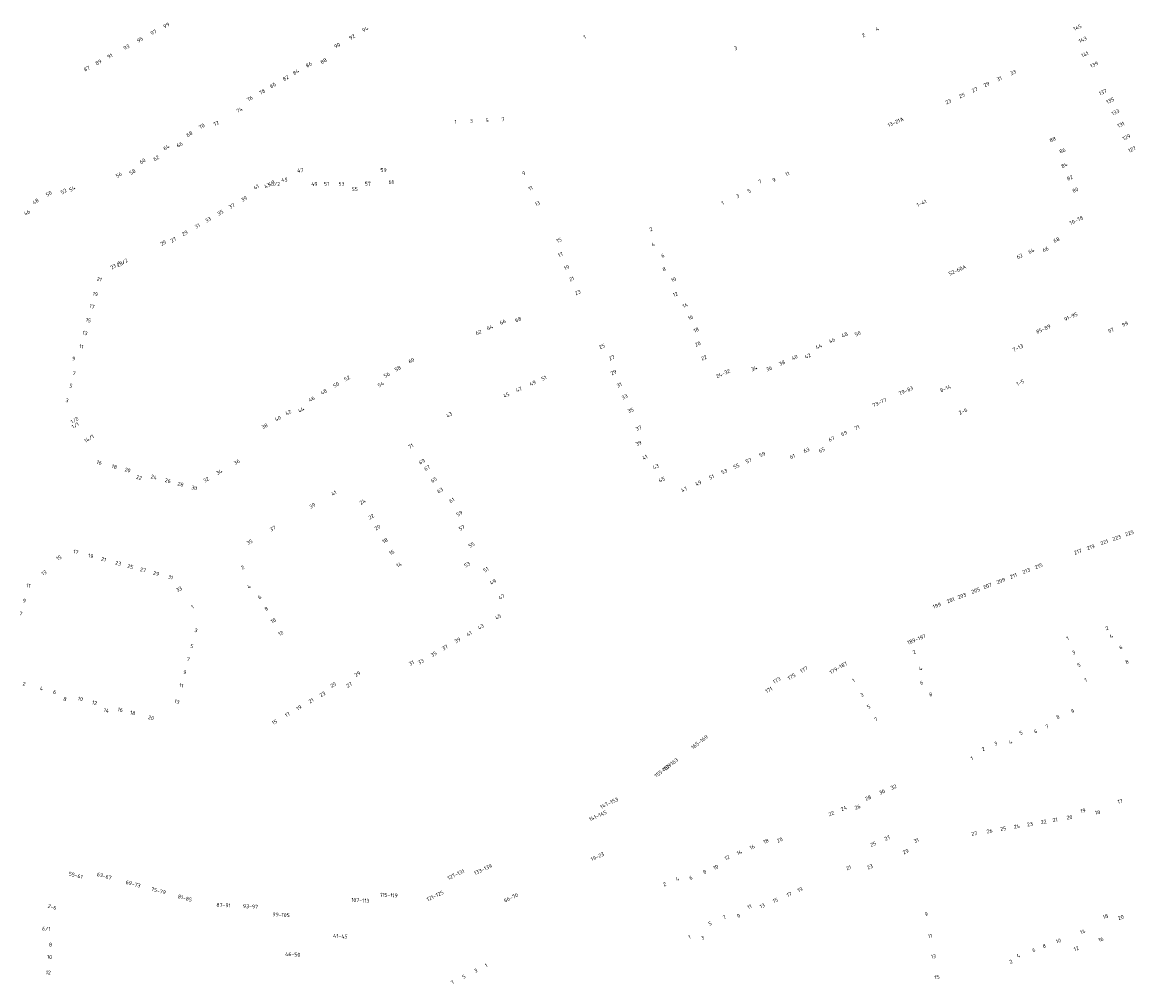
# Model space of a CAD drawing. Extents: x 150256 to 156914, y 461459 to 469481.
# Tile 369 of 656: x 155362 to 155753, y 464992 to 465331. Entities that reach past the tile are written whole.
import ezdxf
from ezdxf.enums import TextEntityAlignment as Align

# ---------------------------------------------------------------- set-up
doc = ezdxf.new("R2010")
doc.units = 0
doc.header["$LTSCALE"] = 0.75
doc.layers.add('B-RO-OG-BEBOUWING-T18', color=1, linetype='CONTINUOUS', lineweight=18)
doc.styles.add('NLCS-ISO-M200-T18', font='NLCS-ISO.ttf', dxfattribs={"height": 360})

msp = doc.modelspace()

# ---------------------------------------------------------------- texts
at = {"layer": 'B-RO-OG-BEBOUWING-T18', "style": 'NLCS-ISO-M200-T18'}
for s, rotation, p in [('97', 28.6, (155408.16, 465327.598)), ('99', 28.6, (155412.664, 465330.057)), ('94', 30.1, (155482.921, 465328.682)), ('2', 25.5, (155658.902, 465326.535)), ('4', 25.5, (155663.76, 465328.846)), ('145', 24.2, (155734.456, 465329.323)), ('93', 28.6, (155398.589, 465322.389)), ('95', 28.6, (155403.362, 465324.99)), ('90', 30.1, (155473.014, 465322.938)), ('92', 30.1, (155478.234, 465325.964)), ('1', 24.3, (155560.418, 465325.991)), ('143', 24.6, (155736.347, 465325.013)), ('91', 28.4, (155392.759, 465319.2)), ('3', 24.2, (155613.759, 465322)), ('141', 24.1, (155737.081, 465319.8)), ('87', 28.3, (155384.603, 465314.766)), ('89', 28.4, (155388.728, 465317.017)), ('86', 31.6, (155463.015, 465316.197)), ('88', 30.2, (155468.222, 465317.461)), ('139', 24.1, (155740.341, 465316.21)), ('82', 30.8, (155454.858, 465311.464)), ('84', 30.8, (155458.453, 465313.605)), ('31', 24, (155706.861, 465311.212)), ('33', 24.4, (155711.766, 465313.42)), ('80', 31, (155450.281, 465308.869)), ('27', 24.4, (155698.174, 465307.309)), ('29', 24, (155702.383, 465309.222)), ('137', 24.2, (155743.435, 465306.465)), ('76', 30.9, (155442.152, 465304.158)), ('78', 31, (155446.512, 465306.602)), ('23', 24.2, (155688.876, 465303.117)), ('25', 24.4, (155693.696, 465305.276)), ('135', 24.1, (155746.021, 465303.539)), ('74', 30.1, (155438.514, 465300.216)), ('133', 24.1, (155747.865, 465299.41)), ('72', 30.5, (155430.232, 465295.425)), ('1', 2.9, (155514.847, 465296.014)), ('3', 2.9, (155520.406, 465296.292)), ('5', 2.9, (155525.963, 465296.571)), ('7', 2.9, (155531.539, 465296.85)), ('13-21A', 24.2, (155670.283, 465295.922)), ('131', 23.7, (155749.819, 465295.005)), ('68', 30.2, (155420.804, 465291.706)), ('70', 27.9, (155425.183, 465294.464)), ('66', 30.2, (155417.376, 465287.986)), ('88', 24.2, (155725.736, 465289.767)), ('129', 23.7, (155751.764, 465290.578)), ('64', 29.8, (155412.674, 465286.998)), ('86', 24.2, (155729.156, 465285.819)), ('127', 24.1, (155753.749, 465286.281)), ('60', 29.3, (155404.279, 465282.136)), ('62', 29.9, (155409.11, 465283.194)), ('84', 24.1, (155729.811, 465280.666)), ('56', 30.5, (155395.897, 465277.267)), ('58', 30.4, (155400.708, 465278.331)), ('47', 0.4, (155459.981, 465278.87)), ('59', 0.2, (155489.385, 465278.973)), ('9', 24.3, (155538.922, 465277.852)), ('11', 24.1, (155632.004, 465277.65)), ('82', 24.1, (155731.802, 465276.223)), ('52', 30.3, (155376.404, 465271.472)), ('54', 30.1, (155379.436, 465272.395)), ('41', 30.1, (155444.438, 465273.036)), ('43/1', 30.1, (155449.096, 465274.003)), ('43/2', 359.7, (155450.715, 465274.048)), ('45', 0.2, (155454.385, 465275.558)), ('49', 0.3, (155464.958, 465274.053)), ('51', 0.3, (155469.286, 465274.078)), ('53', 0.1, (155474.542, 465274.111)), ('55', 0.3, (155479.203, 465272.242)), ('61', 0.2, (155492.094, 465274.725)), ('11', 24.4, (155541.318, 465272.561)), ('7', 24.1, (155622.288, 465274.931)), ('9', 24, (155627.3, 465275.521)), ('80', 24.1, (155733.727, 465271.923)), ('48', 30.1, (155366.479, 465267.925)), ('50', 30.1, (155371.162, 465270.641)), ('39', 30.1, (155440.14, 465268.813)), ('3', 24.1, (155614.452, 465269.784)), ('5', 24.1, (155618.514, 465271.602)), ('1-41', 24.1, (155679.414, 465267.34)), ('46', 29.9, (155363.485, 465264.003)), ('35', 30.2, (155431.747, 465263.941)), ('37', 30.2, (155435.824, 465266.313)), ('13', 24.3, (155543.754, 465267.181)), ('1', 24.3, (155609.137, 465267.383)), ('33', 30.2, (155427.419, 465261.441)), ('70-78', 24.3, (155733.987, 465261.176)), ('29', 29.9, (155419.248, 465256.709)), ('31', 30.2, (155423.67, 465259.26)), ('2', 24.9, (155583.844, 465258.118)), ('25', 30.1, (155411.6, 465253.275)), ('27', 29.9, (155415.156, 465254.353)), ('15', 23.4, (155551.344, 465254.217)), ('4', 24.1, (155584.587, 465252.742)), ('68', 23.5, (155727.042, 465254.325)), ('17', 23.4, (155551.899, 465249.123)), ('6', 24.1, (155588.008, 465248.805)), ('62', 24, (155714.058, 465248.593)), ('64', 24, (155718.168, 465250.424)), ('66', 24, (155723.198, 465251.022)), ('23/1', 30.3, (155394.724, 465245.383)), ('23/2', 30, (155397.14, 465246.27)), ('19', 23.8, (155554.049, 465244.606)), ('52-60A', 24.1, (155692.049, 465243.646)), ('21', 345, (155389.017, 465240.45)), ('21', 23.8, (155555.833, 465240.552)), ('8', 24.2, (155588.52, 465244)), ('10', 24.2, (155591.837, 465240.324)), ('19', 345, (155387.613, 465235.216)), ('23', 23.8, (155557.976, 465235.786)), ('12', 24.1, (155592.48, 465235.176)), ('17', 345, (155386.443, 465230.827)), ('14', 24.1, (155595.907, 465231.235)), ('15', 344.7, (155385.178, 465225.981)), ('66', 24.9, (155531.504, 465225.4)), ('68', 24.1, (155536.933, 465226.244)), ('16', 24.5, (155597.84, 465226.947)), ('91-95', 24.2, (155732.127, 465227.23)), ('99', 24.1, (155751.232, 465224.623)), ('13', 344.7, (155383.941, 465221.465)), ('62', 23.5, (155522.902, 465221.683)), ('64', 23.5, (155526.944, 465223.436)), ('18', 24.5, (155599.843, 465222.545)), ('48', 24.2, (155652.238, 465220.837)), ('50', 24.2, (155656.857, 465221.252)), ('85-89', 24.2, (155722.404, 465222.868)), ('97', 24.3, (155746.3, 465222.419)), ('25', 24, (155566.518, 465216.735)), ('20', 24, (155600.367, 465217.601)), ('44', 24.3, (155643.153, 465216.755)), ('46', 24.2, (155647.822, 465218.857)), ('11', 345.4, (155382.652, 465216.721)), ('40', 24.3, (155634.546, 465212.89)), ('42', 24.4, (155639.212, 465213.344)), ('7-13', 24.3, (155713.455, 465216.226)), ('9', 345.2, (155379.972, 465212.421)), ('58', 30.4, (155494.386, 465208.951)), ('60', 29.9, (155499.21, 465211.764)), ('27', 24.3, (155569.98, 465212.729)), ('22', 24, (155602.567, 465212.726)), ('34', 24.1, (155620.317, 465208.955)), ('36', 24, (155625.577, 465208.888)), ('38', 24.3, (155630.141, 465210.895)), ('7', 345.7, (155380.086, 465207.242)), ('52', 30.4, (155476.52, 465205.46)), ('56', 30.4, (155490.524, 465206.687)), ('51', 24.1, (155546.052, 465205.539)), ('29', 24.3, (155570.644, 465207.553)), ('24-32', 24, (155609.322, 465207.175)), ('5', 345.7, (155378.978, 465202.889)), ('50', 29.9, (155472.643, 465203.212)), ('54', 30.2, (155488.428, 465203.354)), ('47', 24.1, (155537.198, 465201.581)), ('49', 24.1, (155542.104, 465203.773)), ('31', 24.6, (155572.653, 465203.144)), ('79-83', 24.1, (155673.903, 465201.11)), ('8-14', 24.2, (155687.836, 465201.881)), ('1-5', 24.1, (155714.251, 465203.999)), ('3', 345.2, (155377.629, 465197.698)), ('46', 30.1, (155463.972, 465198.185)), ('48', 29.9, (155468.292, 465200.71)), ('45', 24.1, (155532.739, 465199.585)), ('33', 24.6, (155574.561, 465198.979)), ('73-77', 24.1, (155664.565, 465196.927)), ('42', 30.1, (155455.734, 465193.409)), ('44', 30.3, (155460.289, 465194.348)), ('35', 24.3, (155576.673, 465194.15)), ('2-6', 24.2, (155694.065, 465193.846)), ('1/2', 31.3, (155380.232, 465190.724)), ('40', 30.1, (155452.079, 465191.29)), ('43', 30, (155512.56, 465192.63)), ('1/1', 30.6, (155380.51, 465188.9)), ('38', 29.6, (155447.391, 465188.576)), ('37', 24.1, (155579.474, 465187.884)), ('69', 24.2, (155652.023, 465186.065)), ('71', 23.4, (155656.612, 465188.132)), ('14/1', 31.2, (155385.374, 465184.202)), ('71', 30.1, (155499.015, 465181.551)), ('39', 24.2, (155579.469, 465182.526)), ('67', 24.2, (155647.609, 465184.08)), ('59', 24, (155623.138, 465178.618)), ('61', 23.9, (155633.8, 465177.908)), ('63', 24.1, (155638.745, 465180.129)), ('65', 24.1, (155644.195, 465180.178)), ('16', 345.5, (155389.001, 465175.75)), ('18', 345.8, (155394.325, 465174.287)), ('36', 30.3, (155437.561, 465175.974)), ('69', 29.4, (155502.955, 465176.086)), ('67', 30.1, (155504.767, 465173.85)), ('41', 24.1, (155581.679, 465177.595)), ('43', 24.4, (155585.576, 465174.328)), ('55', 24, (155614.003, 465174.511)), ('57', 24, (155618.318, 465176.428)), ('20', 345.8, (155398.997, 465173.107)), ('22', 345.2, (155403.041, 465170.463)), ('24', 345.2, (155408.266, 465170.628)), ('34', 30.1, (155431.34, 465172.366)), ('45', 24.4, (155587.654, 465169.751)), ('51', 23.6, (155605.261, 465170.66)), ('53', 23.6, (155609.692, 465172.602)), ('26', 344.9, (155413.226, 465169.323)), ('28', 344.9, (155417.714, 465168.114)), ('30', 345.5, (155422.549, 465166.807)), ('32', 30.1, (155426.758, 465169.711)), ('65', 30.1, (155507.192, 465169.664)), ('63', 30.1, (155509.349, 465165.946)), ('47', 24.2, (155595.553, 465166.248)), ('49', 24.2, (155600.533, 465168.483)), ('41', 30.8, (155471.849, 465164.959)), ('61', 30.1, (155513.487, 465162.448)), ('39', 30.1, (155464.214, 465160.522)), ('24', 29.6, (155481.971, 465161.904)), ('22', 30.4, (155485.026, 465156.638)), ('59', 30.1, (155516.201, 465157.769)), ('37', 29.9, (155450.299, 465152.45)), ('20', 30.4, (155487.257, 465152.836)), ('57', 29.3, (155517.017, 465152.688)), ('225', 19.7, (155752.846, 465150.82)), ('35', 29.5, (155442.076, 465147.709)), ('18', 30, (155489.927, 465148.164)), ('55', 29.9, (155520.478, 465146.692)), ('221', 19.7, (155743.951, 465147.638)), ('223', 19.7, (155748.329, 465149.203)), ('17', 344.9, (155380.717, 465144.205)), ('19', 345.2, (155385.991, 465142.806)), ('16', 30.1, (155492.287, 465144.081)), ('217', 19.6, (155734.599, 465144.291)), ('219', 19.6, (155739.158, 465145.918)), ('15', 30.2, (155374.726, 465142.124)), ('21', 345.2, (155390.546, 465141.601)), ('23', 345, (155395.66, 465140.216)), ('25', 345, (155399.97, 465139.062)), ('2', 30.2, (155439.643, 465138.741)), ('14', 29.2, (155494.855, 465139.684)), ('53', 29.9, (155518.936, 465139.764)), ('215', 21.1, (155720.768, 465139.226)), ('13', 29.9, (155369.481, 465136.824)), ('27', 344.9, (155404.449, 465137.862)), ('29', 344.9, (155409.099, 465136.611)), ('31', 345, (155414.154, 465135.276)), ('51', 30, (155525.551, 465137.98)), ('211', 21.5, (155711.851, 465135.762)), ('213', 21.1, (155716.391, 465137.537)), ('11', 345.2, (155363.973, 465132.328)), ('33', 30, (155417.151, 465131.035)), ('4', 29.9, (155441.829, 465131.953)), ('49', 30, (155528.048, 465133.638)), ('205', 21.3, (155698.496, 465130.571)), ('207', 21.3, (155702.641, 465132.189)), ('209', 21.5, (155707.399, 465134.008)), ('9', 345, (155362.531, 465126.986)), ('6', 29.9, (155445.636, 465128.254)), ('47', 30, (155531.079, 465128.386)), ('201', 21, (155689.683, 465127.147)), ('203', 21, (155693.634, 465128.667)), ('1', 28.9, (155421.933, 465124.811)), ('8', 30.1, (155447.997, 465124.171)), ('199', 21.3, (155684.825, 465125.271)), ('7', 345, (155361.313, 465122.43)), ('10', 30.1, (155450.439, 465119.956)), ('45', 30.1, (155529.867, 465121.299)), ('3', 344.4, (155423.153, 465116.532)), ('12', 30, (155453.09, 465115.509)), ('41', 29.9, (155519.628, 465115.382)), ('43', 30.1, (155523.773, 465117.774)), ('2', 23.1, (155744.9, 465117.3)), ('39', 29.9, (155515.541, 465113.029)), ('189-197', 21.4, (155677.64, 465113.35)), ('1', 23.3, (155730.992, 465113.703)), ('4', 23, (155746.456, 465114.505)), ('5', 345.2, (155421.666, 465110.967)), ('35', 30.2, (155507.135, 465108.166)), ('37', 30.2, (155511.084, 465110.466)), ('2', 20.9, (155676.809, 465108.893)), ('3', 23.1, (155733.129, 465108.682)), ('6', 23.1, (155749.776, 465110.552)), ('7', 345.2, (155420.437, 465106.324)), ('31', 30, (155499.277, 465104.989)), ('33', 29.8, (155502.59, 465105.51)), ('179-187', 30.3, (155650.041, 465103.303)), ('5', 23.1, (155734.987, 465104.328)), ('8', 23.3, (155751.959, 465105.435)), ('9', 345.2, (155419.2, 465101.767)), ('29', 30, (155480.143, 465101.129)), ('175', 30.3, (155633.502, 465100.21)), ('177', 30.2, (155637.852, 465102.671)), ('4', 21.3, (155679.09, 465103.053)), ('2', 345.2, (155362.435, 465097.666)), ('4', 345.2, (155368.567, 465096.003)), ('11', 345.2, (155417.955, 465097.046)), ('25', 29.4, (155471.6, 465097.288)), ('27', 30.1, (155477.252, 465097.282)), ('171', 29.5, (155625.476, 465095.504)), ('173', 30.3, (155628.26, 465098.883)), ('1', 30.1, (155655.369, 465098.858)), ('6', 21.2, (155679.422, 465098.035)), ('7', 22.7, (155737.353, 465098.883)), ('6', 345.2, (155373.258, 465094.767)), ('8', 345.2, (155376.876, 465092.256)), ('10', 345.3, (155382.313, 465092.336)), ('21', 29.7, (155463.839, 465091.711)), ('23', 29.7, (155467.808, 465093.979)), ('3', 29.9, (155658.344, 465093.713)), ('8', 20.8, (155682.622, 465093.911)), ('12', 345.5, (155387.324, 465090.972)), ('14', 345.7, (155391.525, 465088.271)), ('16', 345.8, (155396.418, 465088.504)), ('13', 344.8, (155416.435, 465091.35)), ('19', 30.3, (155459.544, 465089.189)), ('5', 29.9, (155660.716, 465089.59)), ('9', 22.9, (155732.679, 465088.054)), ('18', 345.8, (155400.822, 465087.386)), ('20', 344.8, (155407.291, 465085.648)), ('15', 29.3, (155450.867, 465084.149)), ('17', 30.3, (155455.473, 465086.807)), ('7', 29.9, (155663.297, 465085.139)), ('8', 23.5, (155727.522, 465085.915)), ('5', 24.2, (155714.525, 465080.355)), ('6', 22.8, (155719.685, 465080.901)), ('7', 22.8, (155723.687, 465082.583)), ('165-169', 37.6, (155600.996, 465077.1)), ('3', 23, (155705.591, 465076.547)), ('4', 23, (155710.838, 465077.143)), ('2', 23, (155701.219, 465074.694)), ('155-159', 37.6, (155588.04, 465067.101)), ('161-163', 37.6, (155590.626, 465069.097)), ('1', 23, (155697.191, 465071.36)), ('32', 23, (155669.505, 465061.215)), ('147-153', 25.1, (155569.081, 465055.577)), ('28', 22.8, (155660.545, 465057.375)), ('30', 23, (155665.421, 465059.485)), ('24', 22.9, (155651.946, 465053.744)), ('26', 22.7, (155656.766, 465054.167)), ('19', 9.8, (155736.43, 465052.885)), ('17', 9.7, (155749.532, 465056.135)), ('141-145', 24.8, (155565.082, 465051.091)), ('22', 22.9, (155647.542, 465051.883)), ('22', 9.8, (155722.555, 465048.961)), ('21', 9.8, (155726.568, 465049.653)), ('20', 9.8, (155731.642, 465050.531)), ('18', 9.8, (155741.572, 465052.259)), ('27', 10, (155698.02, 465044.793)), ('26', 9.8, (155703.415, 465045.681)), ('25', 9.8, (155708.257, 465046.515)), ('24', 9.8, (155713.064, 465047.323)), ('23', 9.8, (155717.672, 465048.117)), ('18', 23, (155624.442, 465042.111)), ('20', 23.7, (155629.331, 465042.555)), ('25', 22.9, (155662.317, 465041.096)), ('27', 23, (155667.293, 465043.204)), ('31', 23, (155677.553, 465042.363)), ('19-23', 24.8, (155564.935, 465036.663)), ('14', 23.1, (155615.071, 465038.129)), ('16', 23.1, (155619.552, 465040.042)), ('29', 23, (155673.834, 465038.442)), ('133-139', 24.8, (155524.513, 465032.141)), ('10', 23.2, (155606.721, 465032.951)), ('12', 23.2, (155610.701, 465036.29)), ('23', 23, (155661.183, 465033.081)), ('55-61', 344.9, (155380.699, 465030.062)), ('63-67', 344.8, (155390.755, 465029.818)), ('127-131', 25, (155514.945, 465030.36)), ('6', 23.2, (155597.922, 465029.204)), ('8', 23.2, (155602.807, 465031.276)), ('21', 23.7, (155653.659, 465032.771)), ('69-73', 344.8, (155400.955, 465027.034)), ('2', 23, (155588.657, 465026.882)), ('4', 23, (155593.203, 465028.806)), ('19', 23.6, (155636.519, 465025.03)), ('75-79', 344.8, (155409.902, 465024.593)), ('81-85', 344.8, (155419.245, 465022.043)), ('107-113', 357.1, (155481.197, 465021.218)), ('115-119', 357, (155491.288, 465023.077)), ('121-125', 25, (155507.602, 465022.827)), ('66-70', 25, (155534.414, 465022.157)), ('15', 22.8, (155627.753, 465021.229)), ('17', 23.6, (155632.665, 465023.344)), ('2-6', 344.7, (155372.343, 465018.928)), ('87-91', 357.2, (155432.875, 465019.54)), ('93-97', 357.2, (155442.418, 465019.077)), ('11', 22.8, (155618.626, 465019.012)), ('13', 22.8, (155623.164, 465019.298)), ('99-105', 356.9, (155453.208, 465016.124)), ('7', 22.8, (155609.786, 465015.256)), ('9', 22.8, (155614.761, 465015.726)), ('9', 9.7, (155681.067, 465016.369)), ('18', 20.5, (155744.373, 465015.543)), ('20', 20.6, (155749.805, 465015.208)), ('6/1', 355.3, (155370.27, 465011.19)), ('5', 22.8, (155604.714, 465013.086)), ('14', 20.7, (155736.344, 465010.174)), ('41-45', 357.1, (155474.136, 465008.571)), ('1', 22.3, (155597.41, 465008.34)), ('3', 22.9, (155602.074, 465008.045)), ('11', 9.7, (155682.39, 465008.653)), ('10', 20.1, (155727.758, 465006.911)), ('16', 20.4, (155742.745, 465007.436)), ('8', 355.5, (155371.781, 465005.604)), ('46-50', 357.2, (155457.328, 465002.152)), ('6', 20.7, (155719.034, 465003.695)), ('8', 20.7, (155722.77, 465005.11)), ('12', 20.7, (155734.082, 465004.186)), ('10', 355.5, (155371.437, 465001.228)), ('1', 26.8, (155525.617, 464998.281)), ('13', 9.7, (155683.627, 465001.44)), ('2', 20.6, (155710.961, 464999.594)), ('4', 21.2, (155713.621, 465001.708)), ('12', 355.6, (155370.99, 464995.77)), ('5', 26.8, (155517.766, 464994.304)), ('3', 26.8, (155521.968, 464996.436)), ('15', 9.6, (155684.867, 464994.15)), ('7', 26.8, (155513.751, 464992.276))]:
    msp.add_text(s, height=1.35, rotation=rotation, dxfattribs=at).set_placement(p, align=Align.MIDDLE)
msp.add_text('57', height=1.35, dxfattribs=at).set_placement((155483.83, 465274.15), align=Align.MIDDLE)

doc.saveas('drawing.dxf')
